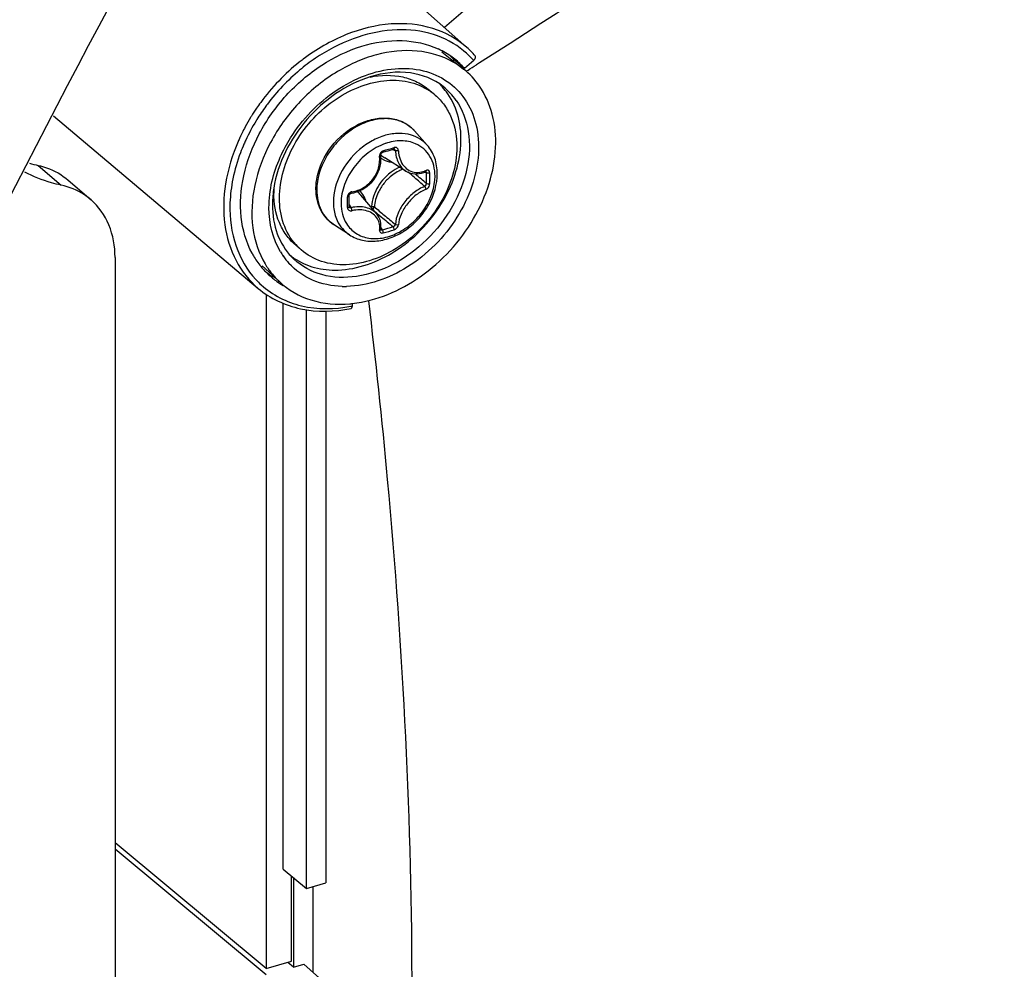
# Model space of a CAD drawing. Header units: millimetres. Extents: x 0 to 420, y 0 to 297.
# Tile 419 of 514: x 335.55 to 339.88, y 208.05 to 212.23. Entities that reach past the tile are written whole.
import ezdxf

# ---------------------------------------------------------------- set-up
doc = ezdxf.new("R2010")
doc.units = ezdxf.units.MM
doc.header["$LTSCALE"] = 23.1
doc.layers.get('0').update_dxf_attribs({"linetype": 'CONTINUOUS'})

msp = doc.modelspace()

# ---------------------------------------------------------------- linework, layer by layer
at = {"color": 7, "linetype": 'Continuous'}
for p, q in [((339.7633, 214.222), (337.4189, 212.1917)), ((337.2209, 212.3677), (337.5176, 212.1039)), ((337.4075, 212.0857), (337.5028, 212.0096)), ((337.4553, 212.0475), (337.4608, 212.0496)), ((337.5072, 212.0125), (337.4608, 212.0496)), ((337.5472, 212.0471), (337.5072, 212.0125)), ((337.5065, 212.0133), (337.5072, 212.0125)), ((337.5065, 212.0133), (337.5072, 212.0125)), ((337.5211, 212.004), (337.5149, 212.0001)), ((337.5211, 212.004), (337.5149, 212.0002)), ((337.5729, 212.0368), (337.5592, 212.0282)), ((337.573, 212.0367), (337.5593, 212.0281)), ((337.378, 211.895), (337.353, 211.9167)), ((335.7011, 211.804), (336.6009, 211.0454)), ((337.343, 211.6751), (337.2876, 211.7376)), ((337.1478, 211.6437), (337.1627, 211.6479)), ((337.1921, 211.6565), (337.2032, 211.6505)), ((337.1941, 211.6554), (337.197, 211.6538)), ((337.249, 211.5613), (337.1562, 211.6188)), ((335.634, 211.5858), (335.734, 211.4991)), ((335.7658, 211.5209), (335.8658, 211.4343)), ((337.2893, 211.5489), (337.2917, 211.5469)), ((337.3329, 211.557), (337.3399, 211.5533)), ((337.3366, 211.5589), (337.3357, 211.5582)), ((337.3357, 211.5582), (337.3371, 211.5586)), ((337.3371, 211.5586), (337.3376, 211.5587)), ((336.9997, 211.4342), (336.9995, 211.4529)), ((336.9997, 211.4291), (336.9997, 211.4342)), ((337.1212, 211.3724), (337.0512, 211.4558)), ((336.9995, 211.4056), (336.9997, 211.4291)), ((336.9996, 211.4125), (337.0089, 211.4001)), ((337.0981, 211.4052), (337.0945, 211.4042)), ((337.1078, 211.3884), (337.1235, 211.3751)), ((337.1078, 211.3884), (337.1235, 211.3751)), ((337.1235, 211.3751), (337.1412, 211.3601)), ((337.0016, 211.2808), (336.9318, 211.3267)), ((337.139, 211.3042), (337.1399, 211.3034)), ((337.1397, 211.3113), (337.1457, 211.3031)), ((337.1399, 211.3034), (337.1408, 211.3029)), ((336.7889, 211.2147), (336.7639, 211.2363)), ((335.9715, 211.1814), (335.9715, 206.3993)), ((336.6184, 211.1452), (336.6933, 211.0749)), ((336.6361, 211.0191), (336.6361, 208.0549)), ((336.7097, 208.4925), (336.7097, 210.9797)), ((337.0141, 210.9678), (337.0141, 210.9791)), ((336.8128, 208.4068), (336.8128, 210.951)), ((336.8976, 210.9453), (336.8976, 208.4313)), ((336.6361, 208.0549), (335.9715, 208.6079)), ((336.6361, 208.0271), (335.9715, 208.5801)), ((336.7097, 208.4925), (336.8128, 208.4068)), ((336.7465, 208.0867), (336.7465, 208.4619)), ((336.7552, 208.4547), (336.7552, 208.0614)), ((336.8128, 208.4068), (336.8976, 208.4313)), ((336.8418, 208.0375), (336.8418, 208.4152)), ((336.6361, 208.0549), (336.7465, 208.0867)), ((336.7552, 208.0614), (336.7311, 208.0823)), ((336.7552, 208.0614), (336.8007, 208.0746)), ((336.8007, 208.0746), (336.8976, 207.9871))]:
    msp.add_line(p, q, dxfattribs=at)
for points in [[(337.1627, 211.6479), (337.1716, 211.6504), (337.1804, 211.653), (337.1952, 211.6574)], [(337.1952, 211.6574), (337.1958, 211.6576), (337.1969, 211.6577), (337.1978, 211.6576), (337.1985, 211.6574), (337.1989, 211.6573)], [(337.0104, 211.4643), (337.02, 211.4661), (337.0327, 211.4697), (337.0451, 211.4743), (337.0571, 211.48), (337.0685, 211.4868), (337.0794, 211.4945), (337.0897, 211.5032), (337.0992, 211.5126), (337.1078, 211.5229), (337.1155, 211.5338), (337.1223, 211.5452), (337.1281, 211.5572), (337.1327, 211.5695), (337.1363, 211.5821), (337.1387, 211.5949), (337.1399, 211.6078), (337.1399, 211.6207)], [(337.1399, 211.6207), (337.1391, 211.6312), (337.1391, 211.6326), (337.1393, 211.6341), (337.1398, 211.6357), (337.1405, 211.6372), (337.1413, 211.6387), (337.1423, 211.64), (337.1434, 211.6412), (337.1447, 211.6422), (337.146, 211.643), (337.1473, 211.6436), (337.1478, 211.6437)], [(337.2489, 211.5613), (337.2527, 211.5591), (337.261, 211.5551), (337.2699, 211.552), (337.2791, 211.55), (337.2886, 211.5489)], [(337.2886, 211.5489), (337.2984, 211.5489), (337.3083, 211.55), (337.3183, 211.5521), (337.3283, 211.5552), (337.3357, 211.5582)], [(336.9995, 211.4529), (336.9996, 211.4537), (336.9998, 211.455), (337.0003, 211.4564), (337.001, 211.4578), (337.0019, 211.4591), (337.003, 211.4604), (337.0042, 211.4615), (337.0056, 211.4624), (337.007, 211.4632), (337.0085, 211.4638), (337.0099, 211.4642), (337.0104, 211.4643)], [(337.0002, 211.4032), (336.9999, 211.4037), (336.9997, 211.4044), (336.9995, 211.4052), (336.9995, 211.4056)], [(337.1344, 211.3499), (337.1306, 211.3583), (337.1259, 211.3662), (337.1212, 211.3724)], [(337.1391, 211.3051), (337.1398, 211.3123), (337.14, 211.3222), (337.1391, 211.3318), (337.1373, 211.3411), (337.1344, 211.3499)], [(337.139, 211.3042), (337.1391, 211.3042), (337.1391, 211.3041), (337.1391, 211.3042), (337.139, 211.3045), (337.1391, 211.3051)]]:
    msp.add_lwpolyline(points, dxfattribs=at)
for centre, radius, start, end in [((379.748, 188.6179), 51.0783, 144.58554, 153.03536), ((378.921, 189.0863), 50.0584, 148.70402, 153.13859), ((337.2365, 211.7643), 0.3679, 62.7506, 65.1626), ((337.2381, 211.7675), 0.3644, 61.9521, 62.7475), ((337.2414, 211.7735), 0.3576, 51.4089, 61.9699), ((337.2602, 211.7947), 0.3822, 50.3126, 50.5923), ((337.2597, 211.794), 0.3831, 45.9776, 50.3103), ((337.2484, 211.8014), 0.4049, 41.1845, 48.3207), ((337.3601, 211.3139), 0.9285, 128.5778, 143.7462), ((337.3376, 211.3402), 0.8939, 127.171, 128.5047), ((337.3295, 211.3515), 0.8519, 122.6403, 128.5489), ((337.1977, 211.8141), 0.3531, 41.8342, 45.777), ((337.2831, 211.7344), 0.3521, 51.4049, 60.4133), ((337.2434, 211.7765), 0.3539, 41.9867, 51.3551), ((337.2583, 211.7926), 0.3851, 41.3761, 45.9749), ((337.3622, 211.3121), 0.9031, 129.9365, 143.027), ((337.3443, 211.3324), 0.8761, 128.5254, 129.8891), ((325.4805, 231.1928), 22.6536, 302.10734, 302.22156), ((337.2116, 211.7028), 0.2542, 49.1138, 56.5118), ((337.1999, 211.7401), 0.2837, 42.6538, 45.6927), ((337.199, 211.7393), 0.2849, 42.0025, 42.6552), ((337.1965, 211.7372), 0.2882, 34.7184, 41.9867), ((337.2338, 211.7079), 0.2877, 34.746, 51.2762), ((337.3477, 211.3224), 0.9134, 145.7025, 148.2924), ((337.3556, 211.317), 0.923, 143.7376, 145.7034), ((337.3528, 211.3188), 0.8916, 143.7057, 148.2956), ((337.361, 211.313), 0.9016, 143.0217, 143.7128), ((337.331, 211.3326), 0.8939, 148.7456, 151.7923), ((337.3233, 211.3365), 0.8571, 148.6777, 155.1292), ((337.3411, 211.3265), 0.9057, 148.2952, 148.7514), ((337.343, 211.325), 0.8799, 148.3046, 148.7041), ((337.3156, 211.3409), 0.8763, 151.7963, 153.7016), ((337.1723, 211.6355), 0.1539, 50.5352, 52.3899), ((337.1725, 211.6357), 0.1537, 47.2036, 50.5349), ((337.172, 211.6352), 0.1545, 41.5302, 47.1948), ((337.2915, 211.3524), 0.8496, 155.1979, 156.474), ((337.2985, 211.3492), 0.8574, 154.8585, 155.1993), ((337.301, 211.348), 0.8601, 154.592, 154.8586), ((337.3056, 211.3458), 0.8652, 153.7036, 154.5914), ((337.2948, 211.3502), 0.8255, 155.1592, 156.4735), ((336.6178, 213.5832), 2.0045, 285.3931, 286.8075), ((337.2386, 211.4521), 0.2432, 108.9823, 109.2294), ((337.2035, 211.6951), 0.0898, 224.1498, 225.1349), ((337.2037, 211.6954), 0.0901, 225.1677, 238.1926), ((335.7715, 212.2179), 0.6469, 254.1688, 257.7343), ((337.3046, 211.3935), 0.202, 114.0645, 126.4053), ((337.2942, 211.6616), 0.1071, 290.317, 292.2631), ((337.293, 211.6646), 0.1103, 292.2624, 294.0755), ((337.3183, 211.3756), 0.2113, 135.0983, 148.1044), ((329.152, 201.9872), 12.5417, 49.56104, 49.72441), ((329.8871, 202.8486), 11.4092, 49.26308, 49.56466), ((329.3086, 202.0506), 12.4061, 49.65654, 49.94798), ((335.8746, 211.5296), 1.4654, 0.0023, 0.9288), ((335.9233, 211.5296), 1.4168, 359.0554, 0.003), ((335.8764, 211.5287), 1.4783, 0.0024, 0.9289), ((335.9255, 211.5287), 1.4292, 359.0555, 0.003), ((337.1514, 211.4091), 0.4887, 170.9613, 172.6411), ((337.0676, 211.4639), 0.3989, 176.8308, 179.9856), ((337.1405, 211.4105), 0.4778, 172.6447, 173.5725), ((334.8523, 211.4243), 2.1407, 0.0023, 0.6425), ((337.0157, 211.4485), 0.0216, 99.0638, 106.7637), ((336.9821, 211.3978), 0.0902, 40.0257, 53.8865), ((336.9669, 211.3975), 0.1114, 16.5086, 23.3442), ((337.082, 211.3991), 0.6059, 177.9461, 178.4268), ((334.9323, 211.4243), 2.0607, 359.3452, 0.0019), ((336.9968, 211.4056), 0.00271, 351.6033, 359.3214), ((344.764, 220.4894), 11.8794, 229.89404, 230.16205), ((344.2541, 219.7817), 11.0235, 229.81565, 230.16603), ((343.8156, 219.3522), 10.3986, 230.16047, 230.51372), ((336.7709, 212.6902), 1.4368, 285.1211, 287.0773), ((336.7716, 212.6883), 1.4495, 285.1302, 287.0863), ((336.9452, 211.3743), 0.2748, 214.6989, 226.7767), ((336.9554, 211.4069), 0.2543, 221.708, 229.0965), ((336.9111, 211.3814), 0.3833, 208.2568, 208.7291), ((336.9087, 211.38), 0.3805, 208.7281, 210.1104), ((336.8983, 211.3738), 0.3684, 210.0816, 218.8917), ((336.9667, 211.3658), 0.3128, 210.7901, 214.7141), ((336.9605, 211.3616), 0.3052, 214.7236, 222.4961), ((336.9159, 211.412), 0.2824, 231.4124, 236.2899), ((336.8913, 211.3685), 0.3596, 218.9348, 219.3359), ((336.8881, 211.3658), 0.3554, 219.3278, 226.8269), ((336.9459, 211.3402), 0.3666, 210.7429, 214.716), ((336.9395, 211.3358), 0.3588, 214.7244, 217.8888), ((336.8865, 211.3643), 0.3533, 226.8499, 234.6844), ((336.9366, 211.3335), 0.3551, 217.8895, 221.0924), ((336.9332, 211.3305), 0.3506, 221.0896, 226.8203), ((336.7803, 211.2984), 0.2319, 241.7263, 243.0277), ((336.8714, 211.3455), 0.384, 222.9352, 227.5684), ((336.8706, 211.3448), 0.383, 227.5713, 227.8867), ((336.8888, 211.3677), 0.3574, 234.6966, 239.9137), ((336.9806, 211.4556), 0.4017, 268.3476, 268.6137), ((336.9807, 211.4634), 0.4095, 268.6206, 271.0423), ((336.958, 211.4896), 0.5139, 275.0663, 276.0953), ((336.8927, 211.57), 0.6142, 280.7889, 281.398), ((336.9575, 211.4945), 0.5189, 276.094, 276.2581)]:
    msp.add_arc(centre, radius, start, end, dxfattribs=at)
for points, knots in [([(330.5331, 203.6439), (330.9158, 205.0107), (332.7603, 210.5366), (335.6453, 215.7009), (338.254, 219.2455)], [0, 0, 0, 0, 0.243865, 1, 1, 1, 1]), ([(332.8036, 210.452), (333.1312, 211.1693), (334.526, 214.035), (336.1979, 216.7649), (337.5881, 218.7188)], [0, 0, 0, 0, 0.24747, 1, 1, 1, 1]), ([(332.3088, 203.3071), (332.6756, 204.6134), (334.4421, 209.8941), (337.2002, 214.8297), (339.6931, 218.2181)], [0, 0, 0, 0, 0.243886, 1, 1, 1, 1]), ([(342.6785, 216.4684), (342.3228, 216.0437), (340.8007, 214.3734), (339.0145, 212.9466), (337.573, 212.0367)], [0, 0, 0, 0, 0.245234, 1, 1, 1, 1]), ([(337.5176, 212.1039), (337.4747, 212.142), (337.3667, 212.2014), (337.1769, 212.2182), (336.9784, 212.168), (336.8556, 212.0965), (336.7976, 212.0525)], [0, 0, 0, 0, 0.221577, 0.458669, 0.71897, 1, 1, 1, 1]), ([(337.5029, 212.09), (337.464, 212.1219), (337.3696, 212.1719), (337.2057, 212.1908), (337.0325, 212.1566), (336.9228, 212.1026), (336.87, 212.0689)], [0, 0, 0, 0, 0.224023, 0.462092, 0.721031, 1, 1, 1, 1]), ([(336.5735, 211.1999), (336.5473, 211.2486), (336.5148, 211.3634), (336.529, 211.5474), (336.5991, 211.7319), (336.7174, 211.8989), (336.8718, 212.0319), (337.0473, 212.1173), (337.2269, 212.1457), (337.3418, 212.1211), (337.3911, 212.0983)], [0, 0, 0, 0, 0.111044, 0.233078, 0.365328, 0.503255, 0.640531, 0.771023, 0.890788, 1, 1, 1, 1]), ([(337.4569, 212.0406), (337.4092, 212.0677), (337.2947, 212.1008), (337.1114, 212.0801), (336.9304, 211.998), (336.7705, 211.8644), (336.6483, 211.6941), (336.577, 211.5051), (336.5652, 211.3171), (336.6022, 211.201), (336.6309, 211.1528)], [0, 0, 0, 0, 0.108347, 0.227179, 0.357479, 0.495364, 0.63418, 0.767054, 0.889176, 1, 1, 1, 1]), ([(337.5472, 212.0471), (337.549, 212.0487), (337.5542, 212.0539), (337.5566, 212.0641), (337.5531, 212.068)], [0, 0, 0, 0, 0.313138, 1, 1, 1, 1]), ([(336.9434, 211.9155), (336.9832, 211.9423), (337.0661, 211.9859), (337.198, 212.0172), (337.3243, 212.0097), (337.3995, 211.977), (337.4312, 211.955)], [0, 0, 0, 0, 0.278084, 0.537433, 0.77632, 1, 1, 1, 1]), ([(337.4138, 211.9324), (337.3731, 211.9649), (337.2635, 212.0079), (337.1492, 211.9927), (337.0925, 211.9752)], [0, 0, 0, 0, 0.467591, 1, 1, 1, 1]), ([(337.0925, 211.9752), (336.9858, 211.9421), (336.7932, 211.8062), (336.6863, 211.5962), (336.6687, 211.4859)], [0, 0, 0, 0, 0.499985, 1, 1, 1, 1]), ([(336.6937, 211.4424), (336.6937, 211.5229), (336.7322, 211.6479), (336.8297, 211.7844), (336.9256, 211.8716), (337.0345, 211.9329), (337.1483, 211.9634), (337.2582, 211.96), (337.3241, 211.9333), (337.3519, 211.9148)], [0, 0, 0, 0, 0.254142, 0.391, 0.527564, 0.659013, 0.781772, 0.894694, 1, 1, 1, 1]), ([(337.0925, 211.9746), (337.1393, 211.984), (337.2121, 211.9856), (337.2995, 211.9554), (337.3367, 211.9309), (337.353, 211.9167)], [0, 0, 0, 0, 0.520576, 0.76352, 1, 1, 1, 1]), ([(336.6976, 211.6227), (336.7105, 211.6519), (336.7709, 211.7654), (336.8634, 211.8617), (336.9434, 211.9155)], [0, 0, 0, 0, 0.248776, 1, 1, 1, 1]), ([(337.014, 210.9787), (337.1204, 210.9904), (337.3347, 211.0825), (337.5277, 211.295), (337.6208, 211.5019), (337.6504, 211.6597), (337.6373, 211.8089), (337.5982, 211.8976), (337.5723, 211.935)], [0, 0, 0, 0, 0.250703, 0.521413, 0.653774, 0.778337, 0.893358, 1, 1, 1, 1]), ([(337.4702, 211.8719), (337.498, 211.8317), (337.5351, 211.7311), (337.5257, 211.5656), (337.4602, 211.4), (337.3474, 211.2541), (337.2016, 211.1458), (337.0401, 211.089), (336.8814, 211.0931), (336.7913, 211.1419), (336.757, 211.174)], [0, 0, 0, 0, 0.111188, 0.234535, 0.369608, 0.510439, 0.648802, 0.777413, 0.893182, 1, 1, 1, 1]), ([(336.9512, 211.126), (337.039, 211.1289), (337.2209, 211.1963), (337.3866, 211.3676), (337.4688, 211.5385), (337.4964, 211.6703), (337.4874, 211.7956), (337.4551, 211.8701), (337.4334, 211.9013)], [0, 0, 0, 0, 0.247223, 0.518007, 0.65141, 0.777083, 0.892918, 1, 1, 1, 1]), ([(337.5073, 211.8787), (337.5305, 211.8453), (337.565, 211.7654), (337.5742, 211.6313), (337.5441, 211.4902), (337.4552, 211.3078), (337.2771, 211.1257), (337.0818, 211.0556), (336.9881, 211.0539)], [0, 0, 0, 0, 0.107139, 0.223148, 0.349029, 0.482633, 0.753448, 1, 1, 1, 1]), ([(337.378, 211.895), (337.3932, 211.8819), (337.4209, 211.8514), (337.4619, 211.7769), (337.4732, 211.7111), (337.4732, 211.6674)], [0, 0, 0, 0, 0.238021, 0.481682, 1, 1, 1, 1]), ([(337.2663, 211.7575), (337.25, 211.77), (337.2106, 211.7891), (337.1432, 211.7945), (337.0725, 211.7781), (337.0043, 211.7419), (336.9439, 211.689), (336.8823, 211.6049), (336.8578, 211.5272), (336.8578, 211.4772)], [0, 0, 0, 0, 0.104897, 0.216899, 0.338904, 0.47012, 0.607003, 0.744549, 1, 1, 1, 1]), ([(337.059, 211.7745), (337.0795, 211.783), (337.1215, 211.795), (337.1852, 211.7954), (337.2433, 211.7768), (337.2748, 211.752), (337.2876, 211.7376)], [0, 0, 0, 0, 0.270574, 0.524505, 0.765155, 1, 1, 1, 1]), ([(336.8625, 211.5477), (336.8751, 211.5974), (336.9263, 211.691), (337.0115, 211.755), (337.059, 211.7745)], [0, 0, 0, 0, 0.499995, 1, 1, 1, 1]), ([(336.5125, 211.6916), (336.4866, 211.6322), (336.4497, 211.5115), (336.4443, 211.3292), (336.4926, 211.1657), (336.5611, 211.0789), (336.6009, 211.0454)], [0, 0, 0, 0, 0.279207, 0.537809, 0.77552, 1, 1, 1, 1]), ([(337.2735, 211.7193), (337.2558, 211.7246), (337.2171, 211.7296), (337.1576, 211.7203), (337.0984, 211.6954), (337.0249, 211.6439), (336.9549, 211.5554), (336.9306, 211.4674), (336.9306, 211.4252)], [0, 0, 0, 0, 0.108641, 0.225762, 0.35139, 0.483442, 0.751147, 1, 1, 1, 1]), ([(337.2923, 211.6812), (337.2727, 211.6898), (337.227, 211.6984), (337.1818, 211.6897), (337.1595, 211.682)], [0, 0, 0, 0, 0.475966, 1, 1, 1, 1]), ([(337.343, 211.6751), (337.3338, 211.6853), (337.3124, 211.7036), (337.2868, 211.7152), (337.2735, 211.7193)], [0, 0, 0, 0, 0.49562, 1, 1, 1, 1]), ([(336.5379, 211.6797), (336.5324, 211.6672), (336.5122, 211.6175), (336.4971, 211.5656), (336.4892, 211.5264)], [0, 0, 0, 0, 0.255002, 1, 1, 1, 1]), ([(337.4732, 211.6674), (337.4732, 211.5833), (337.4313, 211.4529), (337.3265, 211.313), (337.2242, 211.2257), (337.1091, 211.1675), (336.9907, 211.1434), (336.8787, 211.1568), (336.8148, 211.1922), (336.7889, 211.2147)], [0, 0, 0, 0, 0.256473, 0.394543, 0.531644, 0.662632, 0.784011, 0.89531, 1, 1, 1, 1]), ([(337.1585, 211.6817), (337.1316, 211.6723), (337.0796, 211.6432), (336.9991, 211.5618), (336.9644, 211.4753), (336.9644, 211.4195)], [0, 0, 0, 0, 0.249772, 0.51087, 1, 1, 1, 1]), ([(337.1499, 211.6507), (337.145, 211.6493), (337.1361, 211.6424), (337.1331, 211.6315), (337.1337, 211.6264)], [0, 0, 0, 0, 0.497141, 1, 1, 1, 1]), ([(337.1499, 211.6507), (337.15, 211.6498), (337.1501, 211.6475), (337.1494, 211.6442), (337.1478, 211.6437)], [0, 0, 0, 0, 0.348, 1, 1, 1, 1]), ([(337.1974, 211.6644), (337.1975, 211.6635), (337.1976, 211.6612), (337.1968, 211.6579), (337.1952, 211.6574)], [0, 0, 0, 0, 0.339767, 1, 1, 1, 1]), ([(337.2166, 211.6503), (337.2163, 211.6548), (337.213, 211.662), (337.2043, 211.6655), (337.1996, 211.665), (337.1974, 211.6644)], [0, 0, 0, 0, 0.502703, 0.74499, 1, 1, 1, 1]), ([(337.2032, 211.6505), (337.2031, 211.6512), (337.2026, 211.6539), (337.2006, 211.6563), (337.1989, 211.6573)], [0, 0, 0, 0, 0.264576, 1, 1, 1, 1]), ([(337.2032, 211.6505), (337.2042, 211.6322), (337.2117, 211.5976), (337.2352, 211.5699), (337.2489, 211.5613)], [0, 0, 0, 0, 0.531229, 1, 1, 1, 1]), ([(337.2166, 211.6502), (337.2142, 211.6496), (337.2097, 211.6492), (337.2051, 211.6496), (337.2032, 211.6505)], [0, 0, 0, 0, 0.5364, 1, 1, 1, 1]), ([(337.2166, 211.6503), (337.2173, 211.6378), (337.2217, 211.6141), (337.238, 211.5832), (337.2631, 211.5618), (337.2839, 211.5561), (337.2941, 211.5554)], [0, 0, 0, 0, 0.279104, 0.533854, 0.769255, 1, 1, 1, 1]), ([(337.3773, 211.5387), (337.3773, 211.5544), (337.3739, 211.5848), (337.3571, 211.6265), (337.3295, 211.6602), (337.3052, 211.6755), (337.2923, 211.6812)], [0, 0, 0, 0, 0.267263, 0.518158, 0.759229, 1, 1, 1, 1]), ([(337.3873, 211.5499), (337.3873, 211.5729), (337.3805, 211.6184), (337.3575, 211.6586), (337.343, 211.6751)], [0, 0, 0, 0, 0.512429, 1, 1, 1, 1]), ([(336.698, 211.2057), (336.6638, 211.2631), (336.6305, 211.4104), (336.6668, 211.5531), (336.6976, 211.6227)], [0, 0, 0, 0, 0.467413, 1, 1, 1, 1]), ([(337.0123, 211.4698), (337.03, 211.4726), (337.0651, 211.4857), (337.1068, 211.5229), (337.1324, 211.5722), (337.1358, 211.609), (337.1337, 211.6264)], [0, 0, 0, 0, 0.24849, 0.504031, 0.757203, 1, 1, 1, 1]), ([(337.1337, 211.6263), (337.1352, 211.6268), (337.1373, 211.6275), (337.1392, 211.6296), (337.1391, 211.6305)], [0, 0, 0, 0, 0.63264, 1, 1, 1, 1]), ([(337.1398, 211.6188), (337.1431, 211.6164), (337.1571, 211.6074), (337.1734, 211.6022), (337.1858, 211.6004)], [0, 0, 0, 0, 0.245283, 1, 1, 1, 1]), ([(335.634, 211.5858), (335.6464, 211.5831), (335.6939, 211.5699), (335.7381, 211.5449), (335.7658, 211.5209)], [0, 0, 0, 0, 0.256846, 1, 1, 1, 1]), ([(337.2362, 211.5693), (337.2301, 211.567), (337.2053, 211.5558), (337.1832, 211.5392), (337.1687, 211.5247)], [0, 0, 0, 0, 0.242416, 1, 1, 1, 1]), ([(337.338, 211.5639), (337.338, 211.5633), (337.338, 211.5616), (337.3375, 211.5597), (337.3366, 211.5589)], [0, 0, 0, 0, 0.296838, 1, 1, 1, 1]), ([(337.3545, 211.5527), (337.3544, 211.5567), (337.352, 211.5634), (337.3439, 211.5657), (337.3399, 211.5647), (337.338, 211.5639)], [0, 0, 0, 0, 0.500392, 0.734456, 1, 1, 1, 1]), ([(335.734, 211.4991), (335.72, 211.5022), (335.6653, 211.516), (335.6124, 211.5371), (335.5753, 211.5569)], [0, 0, 0, 0, 0.254392, 1, 1, 1, 1]), ([(336.8542, 211.4829), (336.8542, 211.4882), (336.8549, 211.51), (336.8585, 211.5317), (336.8625, 211.5477)], [0, 0, 0, 0, 0.244438, 1, 1, 1, 1]), ([(336.9884, 211.3299), (336.9988, 211.3132), (337.0278, 211.2834), (337.0878, 211.2619), (337.1555, 211.265), (337.2237, 211.2909), (337.2858, 211.3364), (337.3507, 211.4141), (337.3773, 211.4899), (337.3773, 211.5387)], [0, 0, 0, 0, 0.105488, 0.213714, 0.331476, 0.460622, 0.598286, 0.738716, 1, 1, 1, 1]), ([(337.0016, 211.2808), (337.0187, 211.2696), (337.0584, 211.2533), (337.1241, 211.2506), (337.1908, 211.2679), (337.2539, 211.3028), (337.3091, 211.3525), (337.3654, 211.431), (337.3873, 211.5032), (337.3873, 211.5499)], [0, 0, 0, 0, 0.11076, 0.226584, 0.349536, 0.479279, 0.613227, 0.747471, 1, 1, 1, 1]), ([(337.1847, 211.5561), (337.1768, 211.5502), (337.1468, 211.5249), (337.1235, 211.4915), (337.1122, 211.4644)], [0, 0, 0, 0, 0.251119, 1, 1, 1, 1]), ([(337.2941, 211.5554), (337.2972, 211.5552), (337.3098, 211.5551), (337.3224, 211.5578), (337.3314, 211.5612)], [0, 0, 0, 0, 0.242499, 1, 1, 1, 1]), ([(337.3399, 211.5533), (337.3399, 211.5539), (337.3398, 211.5559), (337.3387, 211.558), (337.3375, 211.5587)], [0, 0, 0, 0, 0.295427, 1, 1, 1, 1]), ([(337.3545, 211.5527), (337.3521, 211.5517), (337.347, 211.5511), (337.3419, 211.552), (337.3399, 211.5533)], [0, 0, 0, 0, 0.520163, 1, 1, 1, 1]), ([(335.8658, 211.4343), (335.8566, 211.4423), (335.8173, 211.4721), (335.7703, 211.4913), (335.734, 211.4991)], [0, 0, 0, 0, 0.246646, 1, 1, 1, 1]), ([(336.9318, 211.3267), (336.9196, 211.3347), (336.8971, 211.3543), (336.8635, 211.405), (336.8542, 211.452), (336.8542, 211.4829)], [0, 0, 0, 0, 0.241984, 0.486768, 1, 1, 1, 1]), ([(336.8578, 211.4772), (336.8578, 211.4471), (336.8666, 211.4018), (336.8988, 211.353), (336.9202, 211.3343), (336.9318, 211.3267)], [0, 0, 0, 0, 0.517982, 0.760912, 1, 1, 1, 1]), ([(337.0692, 211.4416), (337.0678, 211.4448), (337.0618, 211.457), (337.0534, 211.4679), (337.046, 211.4748)], [0, 0, 0, 0, 0.255247, 1, 1, 1, 1]), ([(337.139, 211.4872), (337.1349, 211.4806), (337.1207, 211.4547), (337.1124, 211.4252), (337.1113, 211.4034)], [0, 0, 0, 0, 0.261592, 1, 1, 1, 1]), ([(337.3326, 211.4935), (337.3159, 211.4874), (337.2832, 211.4681), (337.2431, 211.4275), (337.2141, 211.3793), (337.2043, 211.3437), (337.2032, 211.3268)], [0, 0, 0, 0, 0.24174, 0.507568, 0.769195, 1, 1, 1, 1]), ([(337.338, 211.481), (337.3224, 211.4751), (337.2919, 211.4568), (337.2544, 211.4187), (337.2272, 211.3736), (337.2177, 211.3403), (337.2166, 211.3245)], [0, 0, 0, 0, 0.241461, 0.507728, 0.769702, 1, 1, 1, 1]), ([(337.3326, 211.4935), (337.3337, 211.494), (337.3378, 211.497), (337.34, 211.5024), (337.3399, 211.5062)], [0, 0, 0, 0, 0.233629, 1, 1, 1, 1]), ([(337.338, 211.481), (337.3382, 211.4846), (337.3366, 211.4894), (337.3334, 211.4929), (337.3326, 211.4935)], [0, 0, 0, 0, 0.766459, 1, 1, 1, 1]), ([(337.338, 211.481), (337.3402, 211.4819), (337.3488, 211.4873), (337.3543, 211.4975), (337.3545, 211.5051)], [0, 0, 0, 0, 0.2401, 1, 1, 1, 1]), ([(337.3545, 211.5051), (337.3521, 211.5041), (337.347, 211.5036), (337.3418, 211.5048), (337.3399, 211.5062)], [0, 0, 0, 0, 0.516682, 1, 1, 1, 1]), ([(335.9715, 211.1814), (335.9715, 211.23), (335.9557, 211.325), (335.8997, 211.4049), (335.8658, 211.4343)], [0, 0, 0, 0, 0.519997, 1, 1, 1, 1]), ([(336.6657, 211.464), (336.6607, 211.4194), (336.6629, 211.3324), (336.6962, 211.251), (336.7192, 211.2178)], [0, 0, 0, 0, 0.526183, 1, 1, 1, 1]), ([(336.7639, 211.2363), (336.7487, 211.2495), (336.721, 211.28), (336.68, 211.3545), (336.6687, 211.4202), (336.6687, 211.464)], [0, 0, 0, 0, 0.238021, 0.481682, 1, 1, 1, 1]), ([(336.7655, 211.2377), (336.742, 211.2641), (336.7045, 211.3299), (336.6937, 211.4042), (336.6937, 211.4424)], [0, 0, 0, 0, 0.481107, 1, 1, 1, 1]), ([(337.0095, 211.4692), (337.0049, 211.4678), (336.9966, 211.4622), (336.9928, 211.4528), (336.9929, 211.4483)], [0, 0, 0, 0, 0.515676, 1, 1, 1, 1]), ([(336.9929, 211.4483), (336.9938, 211.4485), (336.9964, 211.4491), (336.9996, 211.4511), (336.9995, 211.4529)], [0, 0, 0, 0, 0.335626, 1, 1, 1, 1]), ([(337.0123, 211.4698), (337.0123, 211.4685), (337.0122, 211.4666), (337.0111, 211.4644), (337.0104, 211.4643)], [0, 0, 0, 0, 0.650306, 1, 1, 1, 1]), ([(337.1122, 211.4644), (337.1102, 211.4596), (337.103, 211.4405), (337.0989, 211.4203), (337.0981, 211.4052)], [0, 0, 0, 0, 0.258896, 1, 1, 1, 1]), ([(336.4764, 211.4157), (336.4747, 211.3537), (336.4897, 211.2326), (336.5513, 211.1258), (336.5902, 211.0839)], [0, 0, 0, 0, 0.520322, 1, 1, 1, 1]), ([(336.9306, 211.4252), (336.9306, 211.4179), (336.9319, 211.39), (336.939, 211.3623), (336.9477, 211.3436)], [0, 0, 0, 0, 0.261199, 1, 1, 1, 1]), ([(336.9644, 211.4195), (336.9644, 211.4034), (336.9681, 211.372), (336.9804, 211.3428), (336.9884, 211.3299)], [0, 0, 0, 0, 0.516185, 1, 1, 1, 1]), ([(336.9929, 211.4008), (336.9928, 211.3985), (336.9938, 211.3941), (336.9999, 211.3869), (337.0077, 211.386), (337.0123, 211.387)], [0, 0, 0, 0, 0.245151, 0.483798, 1, 1, 1, 1]), ([(336.9929, 211.4008), (336.9937, 211.4009), (336.9963, 211.4015), (336.9992, 211.4034), (336.9995, 211.4052)], [0, 0, 0, 0, 0.321323, 1, 1, 1, 1]), ([(337.0002, 211.4032), (337.0011, 211.402), (337.0039, 211.4), (337.0073, 211.3998), (337.0089, 211.4001)], [0, 0, 0, 0, 0.481798, 1, 1, 1, 1]), ([(337.1212, 211.3724), (337.1154, 211.3793), (337.1007, 211.3915), (337.0732, 211.4021), (337.0417, 211.4052), (337.0199, 211.4025), (337.0089, 211.4001)], [0, 0, 0, 0, 0.222882, 0.461558, 0.720944, 1, 1, 1, 1]), ([(337.0123, 211.387), (337.0123, 211.3894), (337.0115, 211.3939), (337.01, 211.3983), (337.0089, 211.4001)], [0, 0, 0, 0, 0.526671, 1, 1, 1, 1]), ([(337.1245, 211.3515), (337.1198, 211.3594), (337.1066, 211.374), (337.0791, 211.3873), (337.0465, 211.3919), (337.0238, 211.3895), (337.0123, 211.387)], [0, 0, 0, 0, 0.221381, 0.457911, 0.717649, 1, 1, 1, 1]), ([(337.0982, 211.4052), (337.1005, 211.4058), (337.105, 211.4059), (337.1095, 211.4046), (337.1113, 211.4034)], [0, 0, 0, 0, 0.526419, 1, 1, 1, 1]), ([(337.0982, 211.4052), (337.0982, 211.4047), (337.0983, 211.4023), (337.0989, 211.4), (337.0995, 211.3983)], [0, 0, 0, 0, 0.234277, 1, 1, 1, 1]), ([(337.1037, 211.3932), (337.1067, 211.3947), (337.1099, 211.3982), (337.1112, 211.4024), (337.1113, 211.4034)], [0, 0, 0, 0, 0.762591, 1, 1, 1, 1]), ([(337.1337, 211.3006), (337.135, 211.3095), (337.135, 211.3273), (337.1289, 211.3441), (337.1245, 211.3515)], [0, 0, 0, 0, 0.513521, 1, 1, 1, 1]), ([(336.9477, 211.3436), (336.9537, 211.3309), (336.9688, 211.3071), (336.99, 211.2884), (337.0016, 211.2808)], [0, 0, 0, 0, 0.504391, 1, 1, 1, 1]), ([(337.1337, 211.3006), (337.1344, 211.3008), (337.1367, 211.3015), (337.1389, 211.3034), (337.1391, 211.3051)], [0, 0, 0, 0, 0.303916, 1, 1, 1, 1]), ([(337.1408, 211.3029), (337.1412, 211.3028), (337.1428, 211.3024), (337.1445, 211.3027), (337.1457, 211.3031)], [0, 0, 0, 0, 0.220787, 1, 1, 1, 1]), ([(337.1499, 211.2891), (337.1502, 211.2916), (337.1494, 211.2966), (337.1473, 211.3013), (337.1457, 211.3031)], [0, 0, 0, 0, 0.510568, 1, 1, 1, 1]), ([(337.1928, 211.3167), (337.1941, 211.317), (337.1986, 211.3189), (337.2027, 211.3232), (337.2032, 211.3268)], [0, 0, 0, 0, 0.265099, 1, 1, 1, 1]), ([(337.1974, 211.3028), (337.1977, 211.3053), (337.1968, 211.3103), (337.1946, 211.315), (337.1928, 211.3167)], [0, 0, 0, 0, 0.50766, 1, 1, 1, 1]), ([(337.1974, 211.3028), (337.1999, 211.3035), (337.2087, 211.3079), (337.216, 211.3172), (337.2166, 211.3245)], [0, 0, 0, 0, 0.257299, 1, 1, 1, 1]), ([(337.2166, 211.3245), (337.2132, 211.3234), (337.208, 211.3236), (337.204, 211.3261), (337.2032, 211.3268)], [0, 0, 0, 0, 0.768189, 1, 1, 1, 1]), ([(337.1337, 211.3006), (337.1335, 211.2987), (337.1337, 211.2947), (337.1388, 211.288), (337.1459, 211.288), (337.1499, 211.2891)], [0, 0, 0, 0, 0.250198, 0.477776, 1, 1, 1, 1]), ([(336.7592, 211.1771), (336.7863, 211.1591), (336.849, 211.1315), (336.9167, 211.1249), (336.9512, 211.126)], [0, 0, 0, 0, 0.485534, 1, 1, 1, 1]), ([(336.969, 211.054), (336.9246, 211.0553), (336.8372, 211.0725), (336.7639, 211.1243), (336.7354, 211.1554)], [0, 0, 0, 0, 0.512624, 1, 1, 1, 1]), ([(336.6009, 211.0453), (336.6533, 211.0011), (336.789, 210.9377), (336.9364, 210.9423), (337.0093, 210.9572)], [0, 0, 0, 0, 0.479553, 1, 1, 1, 1]), ([(336.6138, 211.0607), (336.663, 211.0162), (336.7931, 210.9507), (336.9365, 210.953), (337.0077, 210.9666)], [0, 0, 0, 0, 0.477824, 1, 1, 1, 1]), ([(336.6933, 211.0749), (336.7323, 211.0383), (336.8325, 210.9814), (336.9462, 210.9726), (337.0034, 210.9776)], [0, 0, 0, 0, 0.482273, 1, 1, 1, 1]), ([(337.0093, 210.9572), (337.0119, 210.9577), (337.0139, 210.9627), (337.0141, 210.9665), (337.0141, 210.9678)], [0, 0, 0, 0, 0.659026, 1, 1, 1, 1]), ([(337.0846, 210.9913), (337.1159, 210.7298), (337.2235, 209.7157), (337.2751, 208.6953), (337.2751, 207.9389)], [0, 0, 0, 0, 0.258242, 1, 1, 1, 1])]:
    msp.add_open_spline(points, degree=3, knots=knots, dxfattribs=at)
for points in [[(337.5723, 211.935), (337.5529, 211.9629), (337.5293, 211.9884), (337.5027, 212.0096)], [(337.4312, 211.955), (337.4607, 211.9345), (337.4868, 211.9082), (337.5073, 211.8787)], [(336.4892, 211.5264), (336.4822, 211.4917), (336.4778, 211.4563), (336.4765, 211.4208)], [(336.6334, 211.1187), (336.645, 211.1095), (336.6574, 211.1012), (336.6704, 211.0942)]]:
    msp.add_open_spline(points, degree=3, dxfattribs=at)

doc.saveas('drawing.dxf')
